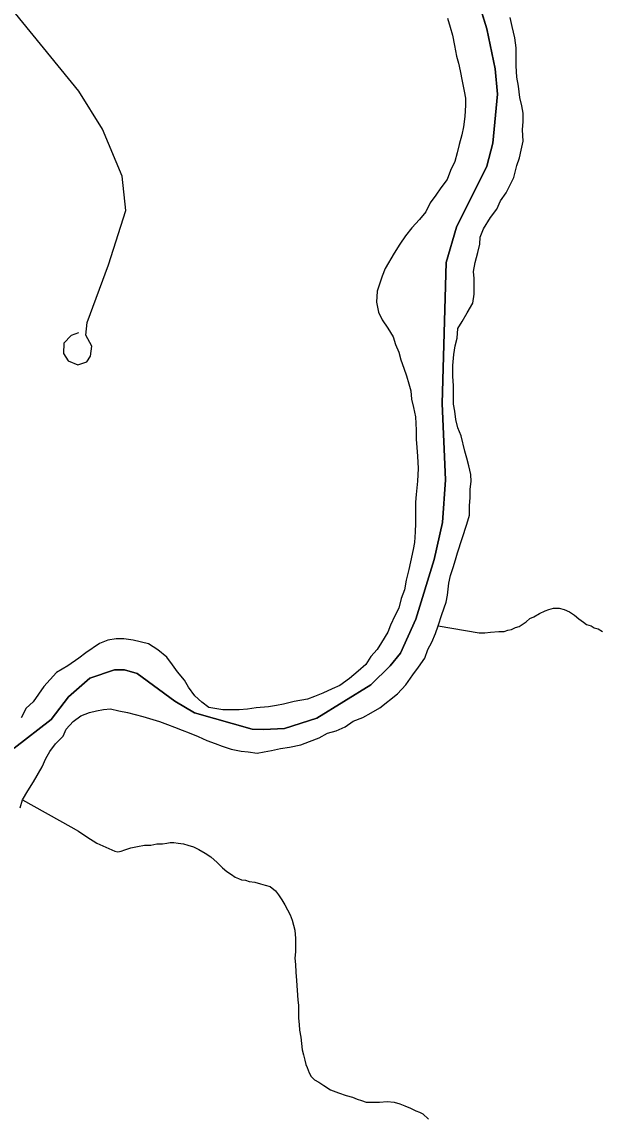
# Model space of a CAD drawing. Extents: x -59 to 82, y -3 to 49.
# Drawn here: x -50.405 to -50.058, y 45.072 to 45.726 of the extents above; entities that cross this region are included whole.
import ezdxf

# ---------------------------------------------------------------- set-up
doc = ezdxf.new("R2010")
doc.units = 0
for name, color, linetype in [('GM_X_Corporation', 7, 'Continuous'), ('GM_X_Major_River', 7, 'Continuous'), ('GM_X_Minor_River', 7, 'Continuous'), ('GM_X_Township_Road', 7, 'Continuous')]:
    doc.layers.add(name, color=color, linetype=linetype)

msp = doc.modelspace()

# ---------------------------------------------------------------- linework, layer by layer
at = {"layer": 'GM_X_Corporation'}
for p, q in [((-50.12706, 45.7213), (-50.14976, 45.79528)), ((-50.14976, 45.79528), (-50.12706, 45.7213)), ((-50.12203, 45.69749), (-50.12706, 45.7213)), ((-50.12706, 45.7213), (-50.12203, 45.69749)), ((-50.1206, 45.68232), (-50.12203, 45.69749)), ((-50.12203, 45.69749), (-50.1206, 45.68232)), ((-50.12344, 45.65304), (-50.1206, 45.68232)), ((-50.1206, 45.68232), (-50.12344, 45.65304)), ((-50.12697, 45.63931), (-50.12344, 45.65304)), ((-50.12344, 45.65304), (-50.12697, 45.63931)), ((-50.14522, 45.6029), (-50.12697, 45.63931)), ((-50.12697, 45.63931), (-50.14522, 45.6029)), ((-50.15126, 45.5819), (-50.14522, 45.6029)), ((-50.14522, 45.6029), (-50.15126, 45.5819)), ((-50.15379, 45.49757), (-50.15126, 45.5819)), ((-50.15126, 45.5819), (-50.15379, 45.49757)), ((-50.15175, 45.45205), (-50.15379, 45.49757)), ((-50.15379, 45.49757), (-50.15175, 45.45205)), ((-50.15353, 45.42658), (-50.15175, 45.45205)), ((-50.15175, 45.45205), (-50.15353, 45.42658)), ((-50.15841, 45.40447), (-50.15353, 45.42658)), ((-50.15353, 45.42658), (-50.15841, 45.40447)), ((-50.16948, 45.36895), (-50.15841, 45.40447)), ((-50.15841, 45.40447), (-50.16948, 45.36895)), ((-50.17857, 45.34866), (-50.16948, 45.36895)), ((-50.16948, 45.36895), (-50.17857, 45.34866)), ((-50.18487, 45.34094), (-50.17857, 45.34866)), ((-50.17857, 45.34866), (-50.18487, 45.34094)), ((-50.36421, 45.33373), (-50.34951, 45.33857)), ((-50.34951, 45.33857), (-50.36421, 45.33373)), ((-50.34951, 45.33857), (-50.34344, 45.33868)), ((-50.34344, 45.33868), (-50.34951, 45.33857)), ((-50.34344, 45.33868), (-50.33581, 45.33655)), ((-50.33581, 45.33655), (-50.34344, 45.33868)), ((-50.33581, 45.33655), (-50.31348, 45.31989)), ((-50.31348, 45.31989), (-50.33581, 45.33655)), ((-50.19641, 45.32971), (-50.18487, 45.34094)), ((-50.18487, 45.34094), (-50.19641, 45.32971)), ((-50.3769, 45.32248), (-50.36421, 45.33373)), ((-50.36421, 45.33373), (-50.3769, 45.32248)), ((-50.22866, 45.30973), (-50.19641, 45.32971)), ((-50.19641, 45.32971), (-50.22866, 45.30973)), ((-50.38726, 45.30899), (-50.3769, 45.32248)), ((-50.3769, 45.32248), (-50.38726, 45.30899)), ((-50.31348, 45.31989), (-50.30157, 45.3129)), ((-50.30157, 45.3129), (-50.31348, 45.31989)), ((-50.30157, 45.3129), (-50.26723, 45.30331)), ((-50.26723, 45.30331), (-50.30157, 45.3129)), ((-50.40931, 45.29187), (-50.38726, 45.30899)), ((-50.38726, 45.30899), (-50.40931, 45.29187)), ((-50.2604, 45.30305), (-50.24789, 45.30367)), ((-50.24789, 45.30367), (-50.2604, 45.30305)), ((-50.24789, 45.30367), (-50.22866, 45.30973)), ((-50.22866, 45.30973), (-50.24789, 45.30367)), ((-50.26723, 45.30331), (-50.2604, 45.30305)), ((-50.2604, 45.30305), (-50.26723, 45.30331))]:
    msp.add_line(p, q, dxfattribs=at)
at = {"layer": 'GM_X_Major_River'}
for p, q in [((-50.15052, 45.72774), (-50.14899, 45.72244)), ((-50.14899, 45.72244), (-50.14747, 45.71751)), ((-50.11189, 45.72286), (-50.11304, 45.72817)), ((-50.11036, 45.71604), (-50.11189, 45.72286)), ((-50.14747, 45.71751), (-50.14632, 45.71145)), ((-50.10959, 45.70998), (-50.11036, 45.71604)), ((-50.14632, 45.71145), (-50.14517, 45.705)), ((-50.10957, 45.69936), (-50.10959, 45.70998)), ((-50.14517, 45.705), (-50.14403, 45.70083)), ((-50.14403, 45.70083), (-50.14288, 45.69629)), ((-50.14288, 45.69629), (-50.14173, 45.69022)), ((-50.10918, 45.69254), (-50.10957, 45.69936)), ((-50.14173, 45.69022), (-50.14058, 45.68416)), ((-50.10803, 45.68723), (-50.10918, 45.69254)), ((-50.14058, 45.68416), (-50.13982, 45.67999)), ((-50.10726, 45.68041), (-50.10803, 45.68723)), ((-50.13982, 45.67999), (-50.13981, 45.67582)), ((-50.10611, 45.67548), (-50.10726, 45.68041)), ((-50.13981, 45.67582), (-50.14017, 45.66899)), ((-50.10535, 45.67093), (-50.10611, 45.67548)), ((-50.10534, 45.66601), (-50.10535, 45.67093)), ((-50.14017, 45.66899), (-50.14092, 45.66293)), ((-50.10571, 45.66108), (-50.10534, 45.66601)), ((-50.14204, 45.658), (-50.14354, 45.65231)), ((-50.14092, 45.66293), (-50.14204, 45.658)), ((-50.10531, 45.65425), (-50.10571, 45.66108)), ((-50.14354, 45.65231), (-50.14467, 45.64738)), ((-50.10644, 45.64895), (-50.10531, 45.65425)), ((-50.14467, 45.64738), (-50.14617, 45.64207)), ((-50.10907, 45.63984), (-50.10756, 45.64439)), ((-50.10756, 45.64439), (-50.10644, 45.64895)), ((-50.14617, 45.64207), (-50.14881, 45.63676)), ((-50.11094, 45.63264), (-50.10907, 45.63984)), ((-50.15069, 45.63145), (-50.15447, 45.62652)), ((-50.14881, 45.63676), (-50.15069, 45.63145)), ((-50.11547, 45.62353), (-50.11094, 45.63264)), ((-50.15447, 45.62652), (-50.15749, 45.62196)), ((-50.16088, 45.61741), (-50.16352, 45.6121)), ((-50.15749, 45.62196), (-50.16088, 45.61741)), ((-50.12113, 45.61367), (-50.11886, 45.6186)), ((-50.11886, 45.6186), (-50.11547, 45.62353)), ((-50.16352, 45.6121), (-50.1673, 45.60754)), ((-50.1249, 45.60874), (-50.12113, 45.61367)), ((-50.1673, 45.60754), (-50.17183, 45.60261)), ((-50.12905, 45.60191), (-50.1249, 45.60874)), ((-50.17183, 45.60261), (-50.17561, 45.59768)), ((-50.13093, 45.59697), (-50.12905, 45.60191)), ((-50.179, 45.59274), (-50.1824, 45.58743)), ((-50.17561, 45.59768), (-50.179, 45.59274)), ((-50.13243, 45.58787), (-50.1313, 45.5928)), ((-50.1313, 45.5928), (-50.13093, 45.59697)), ((-50.1824, 45.58743), (-50.18768, 45.57832)), ((-50.13393, 45.58181), (-50.13243, 45.58787)), ((-50.18768, 45.57832), (-50.18956, 45.57377)), ((-50.13505, 45.5765), (-50.13393, 45.58181)), ((-50.18956, 45.57377), (-50.19257, 45.56467)), ((-50.13467, 45.57233), (-50.13505, 45.5765)), ((-50.13465, 45.56285), (-50.13467, 45.57233)), ((-50.19257, 45.56467), (-50.19294, 45.55823)), ((-50.13539, 45.55754), (-50.13465, 45.56285)), ((-50.19294, 45.55823), (-50.19179, 45.55216)), ((-50.19179, 45.55216), (-50.18951, 45.54761)), ((-50.13879, 45.55185), (-50.13539, 45.55754)), ((-50.18951, 45.54761), (-50.18609, 45.54269)), ((-50.14445, 45.54237), (-50.14181, 45.54654)), ((-50.14181, 45.54654), (-50.13879, 45.55185)), ((-50.18609, 45.54269), (-50.18305, 45.53739)), ((-50.14481, 45.53668), (-50.14445, 45.54237)), ((-50.18305, 45.53739), (-50.18153, 45.53284)), ((-50.18153, 45.53284), (-50.17962, 45.52829)), ((-50.14594, 45.53213), (-50.14481, 45.53668)), ((-50.17962, 45.52829), (-50.17848, 45.52374)), ((-50.14743, 45.52037), (-50.14668, 45.52682)), ((-50.14668, 45.52682), (-50.14594, 45.53213)), ((-50.17848, 45.52374), (-50.17658, 45.51882)), ((-50.14742, 45.51393), (-50.14743, 45.52037)), ((-50.17658, 45.51882), (-50.17505, 45.51427)), ((-50.17505, 45.51427), (-50.17353, 45.50934)), ((-50.14702, 45.50824), (-50.14742, 45.51393)), ((-50.17353, 45.50934), (-50.17238, 45.50517)), ((-50.147, 45.49725), (-50.14702, 45.50824)), ((-50.17238, 45.50517), (-50.17199, 45.50025)), ((-50.17199, 45.50025), (-50.17085, 45.49532)), ((-50.17085, 45.49532), (-50.1697, 45.48963)), ((-50.14624, 45.49308), (-50.147, 45.49725)), ((-50.14547, 45.48815), (-50.14624, 45.49308)), ((-50.1697, 45.48963), (-50.1693, 45.48167)), ((-50.14432, 45.48322), (-50.14547, 45.48815)), ((-50.1693, 45.48167), (-50.16929, 45.47637)), ((-50.14242, 45.4783), (-50.14432, 45.48322)), ((-50.16929, 45.47637), (-50.1689, 45.47144)), ((-50.14013, 45.4692), (-50.14242, 45.4783)), ((-50.1689, 45.47144), (-50.16851, 45.46613)), ((-50.13898, 45.46503), (-50.14013, 45.4692)), ((-50.16851, 45.46613), (-50.16812, 45.45893)), ((-50.13784, 45.46048), (-50.13898, 45.46503)), ((-50.13669, 45.45518), (-50.13784, 45.46048)), ((-50.16812, 45.45893), (-50.16848, 45.45134)), ((-50.1363, 45.45101), (-50.13669, 45.45518)), ((-50.16848, 45.45134), (-50.16922, 45.44338)), ((-50.13705, 45.44646), (-50.1363, 45.45101)), ((-50.16922, 45.44338), (-50.16959, 45.43883)), ((-50.13741, 45.4366), (-50.13704, 45.44153)), ((-50.13704, 45.44153), (-50.13705, 45.44646)), ((-50.16959, 45.43883), (-50.16956, 45.42594)), ((-50.1374, 45.43091), (-50.13741, 45.4366)), ((-50.1389, 45.4256), (-50.1374, 45.43091)), ((-50.16956, 45.42594), (-50.16993, 45.42101)), ((-50.14454, 45.40853), (-50.1389, 45.4256)), ((-50.16993, 45.42101), (-50.1703, 45.41457)), ((-50.17104, 45.4104), (-50.17254, 45.40319)), ((-50.1703, 45.41457), (-50.17104, 45.4104)), ((-50.14567, 45.40436), (-50.14454, 45.40853)), ((-50.17254, 45.40319), (-50.17367, 45.39864)), ((-50.14717, 45.39981), (-50.14567, 45.40436)), ((-50.17367, 45.39864), (-50.17517, 45.39219)), ((-50.14868, 45.39488), (-50.14717, 45.39981)), ((-50.17517, 45.39219), (-50.17629, 45.3865)), ((-50.15054, 45.38313), (-50.1498, 45.39033)), ((-50.1498, 45.39033), (-50.14868, 45.39488)), ((-50.17629, 45.3865), (-50.17818, 45.38119)), ((-50.15129, 45.37895), (-50.15054, 45.38313)), ((-50.17968, 45.3755), (-50.18194, 45.37095)), ((-50.17818, 45.38119), (-50.17968, 45.3755)), ((-50.15393, 45.37175), (-50.15129, 45.37895)), ((-50.18194, 45.37095), (-50.18458, 45.36526)), ((-50.15618, 45.36492), (-50.15393, 45.37175)), ((-50.18458, 45.36526), (-50.18608, 45.36109)), ((-50.15769, 45.36037), (-50.15618, 45.36492)), ((-50.3534, 45.35632), (-50.35832, 45.35442)), ((-50.34848, 45.35709), (-50.3534, 45.35632)), ((-50.34394, 45.35709), (-50.34848, 45.35709)), ((-50.33826, 45.35634), (-50.34394, 45.35709)), ((-50.32917, 45.35408), (-50.33826, 45.35634)), ((-50.18608, 45.36109), (-50.18986, 45.35502)), ((-50.15995, 45.35506), (-50.15769, 45.36037)), ((-50.35832, 45.35442), (-50.36664, 45.34872)), ((-50.32348, 45.35067), (-50.32917, 45.35408)), ((-50.31817, 45.34613), (-50.32348, 45.35067)), ((-50.1925, 45.35084), (-50.19628, 45.34667)), ((-50.18986, 45.35502), (-50.1925, 45.35084)), ((-50.16409, 45.34557), (-50.16221, 45.35088)), ((-50.16221, 45.35088), (-50.15995, 45.35506)), ((-50.37079, 45.34568), (-50.37722, 45.34112)), ((-50.36664, 45.34872), (-50.37079, 45.34568)), ((-50.31476, 45.34158), (-50.31817, 45.34613)), ((-50.19628, 45.34667), (-50.19929, 45.34174)), ((-50.16787, 45.34026), (-50.16409, 45.34557)), ((-50.38403, 45.33695), (-50.39158, 45.32859)), ((-50.37722, 45.34112), (-50.38403, 45.33695)), ((-50.31172, 45.33742), (-50.31476, 45.34158)), ((-50.30754, 45.33249), (-50.31172, 45.33742)), ((-50.20383, 45.33794), (-50.20912, 45.33338)), ((-50.19929, 45.34174), (-50.20383, 45.33794)), ((-50.17127, 45.33571), (-50.16787, 45.34026)), ((-50.30526, 45.32833), (-50.30754, 45.33249)), ((-50.20912, 45.33338), (-50.21479, 45.3292)), ((-50.18033, 45.32432), (-50.17542, 45.32963)), ((-50.17542, 45.32963), (-50.17127, 45.33571)), ((-50.39158, 45.32859), (-50.398, 45.31949)), ((-50.30147, 45.32302), (-50.30526, 45.32833)), ((-50.225, 45.32464), (-50.22992, 45.32274)), ((-50.21933, 45.3273), (-50.225, 45.32464)), ((-50.21479, 45.3292), (-50.21933, 45.3273)), ((-50.19091, 45.31597), (-50.18033, 45.32432)), ((-50.398, 45.31949), (-50.40215, 45.31569)), ((-50.2973, 45.31924), (-50.30147, 45.32302)), ((-50.29312, 45.31621), (-50.2973, 45.31924)), ((-50.25754, 45.31664), (-50.26473, 45.31587)), ((-50.25262, 45.3174), (-50.25754, 45.31664)), ((-50.24846, 45.31816), (-50.25262, 45.3174)), ((-50.24202, 45.31969), (-50.24846, 45.31816)), ((-50.23408, 45.32122), (-50.24202, 45.31969)), ((-50.22992, 45.32274), (-50.23408, 45.32122)), ((-50.40215, 45.31569), (-50.40517, 45.31)), ((-50.37412, 45.30776), (-50.36958, 45.31118)), ((-50.36958, 45.31118), (-50.36429, 45.31308)), ((-50.36429, 45.31308), (-50.36013, 45.31423)), ((-50.36013, 45.31423), (-50.35596, 45.31499)), ((-50.35596, 45.31499), (-50.3518, 45.31538)), ((-50.3518, 45.31538), (-50.34688, 45.31424)), ((-50.34688, 45.31424), (-50.34158, 45.31311)), ((-50.34158, 45.31311), (-50.33248, 45.31085)), ((-50.33248, 45.31085), (-50.32264, 45.30783)), ((-50.28479, 45.3147), (-50.29312, 45.31621)), ((-50.27495, 45.31472), (-50.28479, 45.3147)), ((-50.27003, 45.3151), (-50.27495, 45.31472)), ((-50.26473, 45.31587), (-50.27003, 45.3151)), ((-50.20679, 45.30798), (-50.20112, 45.31027)), ((-50.20112, 45.31027), (-50.1962, 45.31292)), ((-50.1962, 45.31292), (-50.19091, 45.31597)), ((-50.37827, 45.30321), (-50.37412, 45.30776)), ((-50.32264, 45.30783), (-50.31771, 45.30594)), ((-50.31771, 45.30594), (-50.31354, 45.30443)), ((-50.31354, 45.30443), (-50.309, 45.30254)), ((-50.217, 45.30228), (-50.21171, 45.30456)), ((-50.21171, 45.30456), (-50.20679, 45.30798)), ((-50.38469, 45.29448), (-50.38016, 45.29903)), ((-50.38016, 45.29903), (-50.37827, 45.30321)), ((-50.309, 45.30254), (-50.30483, 45.30103)), ((-50.30483, 45.30103), (-50.29952, 45.29876)), ((-50.29952, 45.29876), (-50.29422, 45.29649)), ((-50.23289, 45.29582), (-50.22722, 45.2981)), ((-50.22722, 45.2981), (-50.2223, 45.30076)), ((-50.2223, 45.30076), (-50.217, 45.30228)), ((-50.38809, 45.28992), (-50.38469, 45.29448)), ((-50.29422, 45.29649), (-50.28929, 45.2946)), ((-50.28929, 45.2946), (-50.28512, 45.29309)), ((-50.28512, 45.29309), (-50.27982, 45.2912)), ((-50.27982, 45.2912), (-50.27376, 45.29007)), ((-50.26013, 45.28971), (-50.25559, 45.29048)), ((-50.25559, 45.29048), (-50.25029, 45.29162)), ((-50.25029, 45.29162), (-50.245, 45.29239)), ((-50.245, 45.29239), (-50.23818, 45.29391)), ((-50.23818, 45.29391), (-50.23289, 45.29582)), ((-50.39261, 45.28082), (-50.39035, 45.28575)), ((-50.39035, 45.28575), (-50.38809, 45.28992)), ((-50.27376, 45.29007), (-50.2696, 45.2897)), ((-50.2696, 45.2897), (-50.26429, 45.28895)), ((-50.26429, 45.28895), (-50.26013, 45.28971)), ((-50.39789, 45.27171), (-50.39261, 45.28082)), ((-50.40129, 45.2664), (-50.39789, 45.27171)), ((-50.40431, 45.26109), (-50.40129, 45.2664)), ((-50.40581, 45.25616), (-50.40431, 45.26109))]:
    msp.add_line(p, q, dxfattribs=at)
at = {"layer": 'GM_X_Minor_River'}
for p, q in [((-50.08992, 45.37461), (-50.08727, 45.37539)), ((-50.08727, 45.37539), (-50.08385, 45.37542)), ((-50.08385, 45.37542), (-50.08081, 45.37468)), ((-50.10353, 45.3673), (-50.10127, 45.36922)), ((-50.10127, 45.36922), (-50.099, 45.37037)), ((-50.099, 45.37037), (-50.0956, 45.37229)), ((-50.0956, 45.37229), (-50.09219, 45.37384)), ((-50.09219, 45.37384), (-50.08992, 45.37461)), ((-50.08081, 45.37468), (-50.07776, 45.37318)), ((-50.07776, 45.37318), (-50.0747, 45.3713)), ((-50.0747, 45.3713), (-50.07203, 45.36904)), ((-50.07203, 45.36904), (-50.06935, 45.36715)), ((-50.15618, 45.36492), (-50.13158, 45.36065)), ((-50.1145, 45.36228), (-50.11223, 45.36268)), ((-50.11223, 45.36268), (-50.10996, 45.36384)), ((-50.10996, 45.36384), (-50.10768, 45.36461)), ((-50.10768, 45.36461), (-50.10542, 45.36615)), ((-50.10542, 45.36615), (-50.10353, 45.3673)), ((-50.06935, 45.36715), (-50.06744, 45.36565)), ((-50.06744, 45.36565), (-50.06478, 45.3649)), ((-50.06478, 45.3649), (-50.06287, 45.36378)), ((-50.06287, 45.36378), (-50.06059, 45.36303)), ((-50.06059, 45.36303), (-50.05792, 45.36153)), ((-50.13158, 45.36065), (-50.12816, 45.36067)), ((-50.12816, 45.36067), (-50.12475, 45.36107)), ((-50.12475, 45.36107), (-50.11981, 45.36149)), ((-50.11981, 45.36149), (-50.11678, 45.36151)), ((-50.11678, 45.36151), (-50.1145, 45.36228)), ((-50.40431, 45.26109), (-50.37557, 45.24496)), ((-50.37557, 45.24496), (-50.37099, 45.24234)), ((-50.37099, 45.24234), (-50.36603, 45.23895)), ((-50.36603, 45.23895), (-50.35992, 45.23519)), ((-50.35992, 45.23519), (-50.34925, 45.23032)), ((-50.34318, 45.23112), (-50.33977, 45.23228)), ((-50.33977, 45.23228), (-50.3356, 45.23307)), ((-50.3356, 45.23307), (-50.33143, 45.23386)), ((-50.33143, 45.23386), (-50.32763, 45.23389)), ((-50.32763, 45.23389), (-50.32422, 45.23467)), ((-50.32422, 45.23467), (-50.3208, 45.23469)), ((-50.3208, 45.23469), (-50.31815, 45.23509)), ((-50.31815, 45.23509), (-50.31626, 45.23549)), ((-50.31626, 45.23549), (-50.31398, 45.2355)), ((-50.31398, 45.2355), (-50.31131, 45.23514)), ((-50.31131, 45.23514), (-50.30827, 45.23478)), ((-50.30827, 45.23478), (-50.30561, 45.23404)), ((-50.30561, 45.23404), (-50.30218, 45.23292)), ((-50.30218, 45.23292), (-50.29913, 45.23142)), ((-50.34925, 45.23032), (-50.34735, 45.22995)), ((-50.34735, 45.22995), (-50.34545, 45.23034)), ((-50.34545, 45.23034), (-50.34318, 45.23112)), ((-50.29913, 45.23142), (-50.29532, 45.22917)), ((-50.29532, 45.22917), (-50.29188, 45.22691)), ((-50.29188, 45.22691), (-50.28806, 45.22351)), ((-50.28806, 45.22351), (-50.28499, 45.22049)), ((-50.28499, 45.22049), (-50.28232, 45.21823)), ((-50.28232, 45.21823), (-50.27964, 45.21635)), ((-50.27964, 45.21635), (-50.27736, 45.21484)), ((-50.27736, 45.21484), (-50.27545, 45.2141)), ((-50.27545, 45.2141), (-50.27354, 45.21335)), ((-50.27354, 45.21335), (-50.27126, 45.21299)), ((-50.27126, 45.21299), (-50.26898, 45.21224)), ((-50.26898, 45.21224), (-50.26556, 45.21188)), ((-50.26556, 45.21188), (-50.26213, 45.21077)), ((-50.26213, 45.21077), (-50.25947, 45.21003)), ((-50.25947, 45.21003), (-50.25642, 45.20929)), ((-50.25642, 45.20929), (-50.25336, 45.20665)), ((-50.25336, 45.20665), (-50.25145, 45.20438)), ((-50.25145, 45.20438), (-50.24952, 45.20135)), ((-50.24952, 45.20135), (-50.2476, 45.19833)), ((-50.2476, 45.19833), (-50.24606, 45.19529)), ((-50.24606, 45.19529), (-50.24451, 45.19226)), ((-50.24451, 45.19226), (-50.24335, 45.18923)), ((-50.24335, 45.18923), (-50.24257, 45.1862)), ((-50.24257, 45.1862), (-50.24178, 45.18316)), ((-50.24178, 45.18316), (-50.24136, 45.17822)), ((-50.24136, 45.17822), (-50.24133, 45.17442)), ((-50.24133, 45.17442), (-50.2413, 45.17024)), ((-50.2413, 45.17024), (-50.24165, 45.16644)), ((-50.24165, 45.16644), (-50.24124, 45.16264)), ((-50.24124, 45.16264), (-50.2412, 45.15808)), ((-50.2412, 45.15808), (-50.24078, 45.15314)), ((-50.24078, 45.15314), (-50.23993, 45.14136)), ((-50.23993, 45.14136), (-50.23952, 45.13833)), ((-50.23952, 45.13833), (-50.23949, 45.13414)), ((-50.23949, 45.13414), (-50.23946, 45.13073)), ((-50.23946, 45.13073), (-50.23905, 45.12693)), ((-50.23905, 45.12693), (-50.23902, 45.12351)), ((-50.23902, 45.12351), (-50.23823, 45.11933)), ((-50.23823, 45.11933), (-50.23782, 45.11553)), ((-50.23782, 45.11553), (-50.23741, 45.11173)), ((-50.23741, 45.11173), (-50.23662, 45.1087)), ((-50.23662, 45.1087), (-50.23584, 45.10566)), ((-50.23584, 45.10566), (-50.23506, 45.10301)), ((-50.23506, 45.10301), (-50.23428, 45.10111)), ((-50.23428, 45.10111), (-50.23312, 45.09808)), ((-50.23312, 45.09808), (-50.23196, 45.09581)), ((-50.23196, 45.09581), (-50.23005, 45.09392)), ((-50.23005, 45.09392), (-50.22738, 45.09242)), ((-50.22738, 45.09242), (-50.22432, 45.09054)), ((-50.22432, 45.09054), (-50.22051, 45.0879)), ((-50.22051, 45.0879), (-50.21555, 45.08604)), ((-50.21555, 45.08604), (-50.21098, 45.08455)), ((-50.21098, 45.08455), (-50.20718, 45.08343)), ((-50.20718, 45.08343), (-50.20451, 45.08231)), ((-50.20451, 45.08231), (-50.20185, 45.08157)), ((-50.20185, 45.08157), (-50.19918, 45.08045)), ((-50.19918, 45.08045), (-50.195, 45.08048)), ((-50.195, 45.08048), (-50.1912, 45.0805)), ((-50.1912, 45.0805), (-50.18665, 45.08091)), ((-50.18665, 45.08091), (-50.18247, 45.08056)), ((-50.18247, 45.08056), (-50.17905, 45.07945)), ((-50.17905, 45.07945), (-50.176, 45.07832)), ((-50.176, 45.07832), (-50.17257, 45.07683)), ((-50.17257, 45.07683), (-50.16952, 45.07533)), ((-50.16952, 45.07533), (-50.16723, 45.07459)), ((-50.16723, 45.07459), (-50.16533, 45.07346)), ((-50.16533, 45.07346), (-50.16188, 45.07044))]:
    msp.add_line(p, q, dxfattribs=at)
at = {"layer": 'GM_X_Township_Road'}
for p, q in [((-50.40413, 45.72515), (-50.45807, 45.79205)), ((-50.37068, 45.68416), (-50.40413, 45.72515)), ((-50.35666, 45.6615), (-50.37068, 45.68416)), ((-50.34479, 45.63345), (-50.35666, 45.6615)), ((-50.34263, 45.61295), (-50.34479, 45.63345)), ((-50.35303, 45.58052), (-50.34263, 45.61295)), ((-50.36566, 45.54595), (-50.35303, 45.58052)), ((-50.36648, 45.53853), (-50.36566, 45.54595)), ((-50.37087, 45.53991), (-50.37526, 45.53826)), ((-50.37965, 45.53359), (-50.37992, 45.52756)), ((-50.37526, 45.53826), (-50.37965, 45.53359)), ((-50.36291, 45.53195), (-50.36648, 45.53853)), ((-50.37992, 45.52756), (-50.37718, 45.52317)), ((-50.36593, 45.52262), (-50.36373, 45.52591)), ((-50.36373, 45.52591), (-50.36291, 45.53195)), ((-50.37718, 45.52317), (-50.37142, 45.5207)), ((-50.37142, 45.5207), (-50.36593, 45.52262))]:
    msp.add_line(p, q, dxfattribs=at)

doc.saveas('drawing.dxf')
